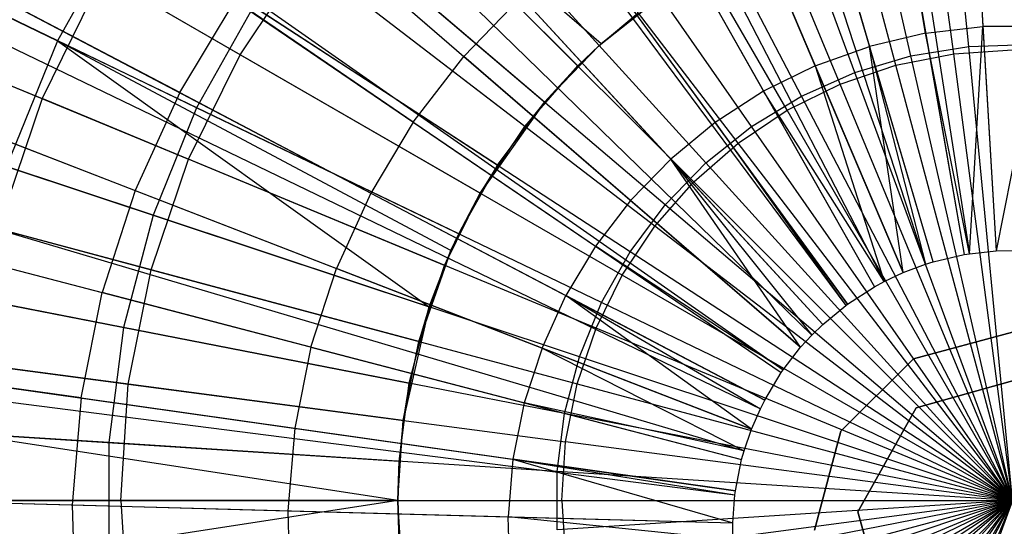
# Model space of a CAD drawing. Extents: x 0.2 to 40.1, y -6.7 to 6.7.
# Tile 278 of 516: x 23.597 to 24.227, y -3.423 to -3.098. Entities that reach past the tile are written whole.
import ezdxf

# ---------------------------------------------------------------- set-up
doc = ezdxf.new("R2010")
doc.units = 0
doc.header["$MEASUREMENT"] = 0
doc.layers.get('0').update_dxf_attribs({"color": 13, "linetype": 'CONTINUOUS'})

# ---------------------------------------------------------------- blocks, each defined once
blk = doc.blocks.new('SNOWBALL_XIV_PM3_STL')
at = {"color": 0}
for p, q in [((24.18007, -2.5409, 12.11242), (24.2216, -3.24637, 12.32895)), ((24.18007, -2.5409, 12.11242), (24.2216, -3.24637, 12.32895)), ((24.0956, -2.54996, 12.11242), (24.20452, -3.2482, 12.32895)), ((24.0956, -2.54996, 12.11242), (24.20452, -3.2482, 12.32895)), ((24.0796, -2.5526, 12.11242), (24.20129, -3.24874, 12.32895)), ((24.0796, -2.5526, 12.11242), (24.20129, -3.24874, 12.32895)), ((24.18138, -3.2534, 12.32895), (23.98113, -2.57568, 12.11242)), ((24.18138, -3.2534, 12.32895), (23.98113, -2.57568, 12.11242)), ((23.95697, -2.58319, 12.11242), (24.17649, -3.25492, 12.32895)), ((23.95697, -2.58319, 12.11242), (24.17649, -3.25492, 12.32895)), ((23.88593, -2.60983, 12.11242), (24.16212, -3.26031, 12.32895)), ((23.88593, -2.60983, 12.11242), (24.16212, -3.26031, 12.32895)), ((23.82547, -2.63823, 12.11242), (24.1499, -3.26606, 12.32895)), ((23.82547, -2.63823, 12.11242), (24.1499, -3.26606, 12.32895)), ((23.79524, -2.65461, 12.11242), (24.14378, -3.26937, 12.32895)), ((23.79524, -2.65461, 12.11242), (24.14378, -3.26937, 12.32895)), ((23.7045, -2.71366, 12.11242), (24.12544, -3.28131, 12.32895)), ((23.7045, -2.71366, 12.11242), (24.12544, -3.28131, 12.32895)), ((23.71025, -2.70943, 12.11242), (24.1266, -3.28045, 12.32895)), ((23.71025, -2.70943, 12.11242), (24.1266, -3.28045, 12.32895)), ((23.63206, -2.77359, 12.11242), (24.11079, -3.29343, 12.32895)), ((23.63206, -2.77359, 12.11242), (24.11079, -3.29343, 12.32895)), ((23.59719, -2.80751, 12.11242), (24.10373, -3.30029, 12.32895)), ((23.59719, -2.80751, 12.11242), (24.10373, -3.30029, 12.32895)), ((24.2041, -3.11557, 7.55196), (24.17649, -2.82938, 7.60604)), ((24.2041, -3.11557, 7.55196), (24.17649, -2.82938, 7.60604)), ((24.16716, -3.12154, 7.55196), (24.10318, -2.84123, 7.60604)), ((24.16716, -3.12154, 7.55196), (24.10318, -2.84123, 7.60604)), ((24.19448, -3.12024, 7.6051), (24.15765, -2.84043, 7.6727)), ((24.19448, -3.12024, 7.6051), (24.15765, -2.84043, 7.6727)), ((23.56169, -2.84624, 12.11242), (24.09656, -3.30812, 12.32895)), ((23.56169, -2.84624, 12.11242), (24.09656, -3.30812, 12.32895)), ((24.15748, -3.1276, 7.6051), (24.08443, -2.85499, 7.6727)), ((24.15748, -3.1276, 7.6051), (24.08443, -2.85499, 7.6727)), ((24.13129, -3.13219, 7.55196), (24.03199, -2.86236, 7.60604)), ((24.13129, -3.13219, 7.55196), (24.03199, -2.86236, 7.60604)), ((24.12175, -3.13973, 7.6051), (24.01375, -2.87899, 7.6727)), ((24.12175, -3.13973, 7.6051), (24.01375, -2.87899, 7.6727)), ((24.09708, -3.14734, 7.55196), (23.96409, -2.89242, 7.60604)), ((24.09708, -3.14734, 7.55196), (23.96409, -2.89242, 7.60604)), ((23.96768, -3.11503, 12.22528), (23.77614, -2.90412, 12.15879)), ((23.96768, -3.11503, 12.22528), (23.77614, -2.90412, 12.15879)), ((24.08791, -3.15642, 7.6051), (23.9468, -2.912, 7.6727)), ((24.08791, -3.15642, 7.6051), (23.9468, -2.912, 7.6727)), ((23.50633, -2.91736, 12.11242), (24.08536, -3.3225, 12.32895)), ((23.50633, -2.91736, 12.11242), (24.08536, -3.3225, 12.32895)), ((23.50006, -2.92644, 12.11242), (24.08409, -3.32434, 12.32895)), ((23.50006, -2.92644, 12.11242), (24.08409, -3.32434, 12.32895)), ((23.75684, -2.93093, 12.08045), (23.95399, -3.12807, 12.16097)), ((23.96893, -3.1139, 12.16097), (23.75684, -2.93093, 12.08045)), ((23.96893, -3.1139, 12.16097), (23.75684, -2.93093, 12.08045)), ((23.75684, -2.93093, 12.08045), (23.95399, -3.12807, 12.16097)), ((24.06508, -3.16673, 7.55196), (23.90058, -2.93092, 7.60604)), ((24.06508, -3.16673, 7.55196), (23.90058, -2.93092, 7.60604)), ((24.05654, -3.17738, 7.6051), (23.88473, -2.95348, 7.6727)), ((24.05654, -3.17738, 7.6051), (23.88473, -2.95348, 7.6727)), ((23.93262, -3.15123, 12.22528), (23.71568, -2.96655, 12.15879)), ((23.93262, -3.15123, 12.22528), (23.71568, -2.96655, 12.15879)), ((24.20486, -2.96204, 12.26829), (24.21316, -3.10286, 12.30249)), ((24.20486, -2.96204, 12.26829), (24.21316, -3.10286, 12.30249)), ((24.17654, -3.10713, 12.30249), (24.15225, -2.96817, 12.26829)), ((24.17654, -3.10713, 12.30249), (24.15225, -2.96817, 12.26829)), ((24.03582, -3.19006, 7.55196), (23.84253, -2.97722, 7.60604)), ((24.03582, -3.19006, 7.55196), (23.84253, -2.97722, 7.60604)), ((23.73792, -3.12088, 7.6727), (23.50271, -2.98509, 7.77496)), ((23.73792, -3.12088, 7.6727), (23.50271, -2.98509, 7.77496)), ((24.10067, -2.98026, 12.26829), (24.14064, -3.11554, 12.30249)), ((24.10067, -2.98026, 12.26829), (24.14064, -3.11554, 12.30249)), ((23.37373, -2.99283, 12.05759), (23.62105, -3.11193, 12.15879)), ((23.37373, -2.99283, 12.05759), (23.62105, -3.11193, 12.15879)), ((23.92007, -3.16676, 12.16097), (23.69887, -2.99703, 12.08045)), ((23.92007, -3.16676, 12.16097), (23.69887, -2.99703, 12.08045)), ((24.10594, -3.12799, 12.30249), (24.05081, -2.99814, 12.26829)), ((24.10594, -3.12799, 12.30249), (24.05081, -2.99814, 12.26829)), ((24.02817, -3.20226, 7.6051), (23.82861, -3.00269, 7.6727)), ((24.02817, -3.20226, 7.6051), (23.82861, -3.00269, 7.6727)), ((23.44798, -3.01314, 12.11242), (24.07356, -3.34187, 12.32895)), ((23.44798, -3.01314, 12.11242), (24.07356, -3.34187, 12.32895)), ((24.00331, -3.0216, 12.26829), (24.07288, -3.14431, 12.30249)), ((24.00331, -3.0216, 12.26829), (24.07288, -3.14431, 12.30249)), ((23.71001, -3.15478, 7.60604), (23.45898, -3.03389, 7.69523)), ((23.71001, -3.15478, 7.60604), (23.45898, -3.03389, 7.69523)), ((23.6637, -3.03621, 12.15879), (23.62105, -3.11193, 12.15879)), ((23.6637, -3.03621, 12.15879), (23.62105, -3.11193, 12.15879)), ((23.90247, -3.19163, 12.22528), (23.6637, -3.03621, 12.15879)), ((23.90247, -3.19163, 12.22528), (23.6637, -3.03621, 12.15879)), ((23.7765, -3.03173, 12.22645), (23.88099, -3.12197, 12.26829)), ((23.7765, -3.03173, 12.22645), (23.88099, -3.12197, 12.26829)), ((24.0098, -3.21694, 7.55196), (23.79086, -3.03056, 7.60604)), ((24.0098, -3.21694, 7.55196), (23.79086, -3.03056, 7.60604)), ((23.43427, -3.04037, 12.11242), (24.07079, -3.34738, 12.32895)), ((23.43427, -3.04037, 12.11242), (24.07079, -3.34738, 12.32895)), ((23.36483, -3.04697, 11.96579), (23.61114, -3.14899, 12.08045)), ((23.36483, -3.04697, 11.96579), (23.61114, -3.14899, 12.08045)), ((23.95879, -3.05031, 12.26829), (24.0419, -3.16429, 12.30249)), ((23.95879, -3.05031, 12.26829), (24.0419, -3.16429, 12.30249)), ((23.73792, -3.12088, 7.6727), (23.77939, -3.05882, 7.6727)), ((23.73792, -3.12088, 7.6727), (23.77939, -3.05882, 7.6727)), ((24.00329, -3.23062, 7.6051), (23.77939, -3.05882, 7.6727)), ((24.00329, -3.23062, 7.6051), (23.77939, -3.05882, 7.6727)), ((23.65002, -3.07014, 12.08045), (23.61114, -3.14899, 12.08045)), ((23.65002, -3.07014, 12.08045), (23.61114, -3.14899, 12.08045)), ((23.89148, -3.20954, 12.16097), (23.65002, -3.07014, 12.08045)), ((23.89148, -3.20954, 12.16097), (23.65002, -3.07014, 12.08045)), ((23.45399, -3.0839, 7.77496), (23.7049, -3.18783, 7.6727)), ((23.45399, -3.0839, 7.77496), (23.7049, -3.18783, 7.6727)), ((23.69922, -3.14516, 12.22645), (23.57946, -3.08223, 12.17698)), ((23.69922, -3.14516, 12.22645), (23.57946, -3.08223, 12.17698)), ((23.69922, -3.14516, 12.22645), (23.73461, -3.08624, 12.22645)), ((23.69922, -3.14516, 12.22645), (23.73461, -3.08624, 12.22645)), ((23.84871, -3.16397, 12.26829), (23.73461, -3.08624, 12.22645)), ((23.84871, -3.16397, 12.26829), (23.73461, -3.08624, 12.22645)), ((23.91784, -3.08391, 12.26829), (23.88099, -3.12197, 12.26829)), ((23.91784, -3.08391, 12.26829), (23.88099, -3.12197, 12.26829)), ((23.91784, -3.08391, 12.26829), (24.0134, -3.18768, 12.30249)), ((23.91784, -3.08391, 12.26829), (24.0134, -3.18768, 12.30249)), ((23.96768, -3.11503, 12.22528), (24.00709, -3.0836, 12.22528)), ((23.96768, -3.11503, 12.22528), (24.00709, -3.0836, 12.22528)), ((24.00709, -3.0836, 12.22528), (23.96893, -3.1139, 12.16097)), ((24.00709, -3.0836, 12.22528), (23.96893, -3.1139, 12.16097)), ((23.74645, -3.09007, 7.60604), (23.71001, -3.15478, 7.60604)), ((23.74645, -3.09007, 7.60604), (23.71001, -3.15478, 7.60604)), ((23.98741, -3.24693, 7.55196), (23.74645, -3.09007, 7.60604)), ((23.98741, -3.24693, 7.55196), (23.74645, -3.09007, 7.60604)), ((23.96893, -3.1139, 12.16097), (23.99268, -3.09415, 12.16097)), ((23.96893, -3.1139, 12.16097), (23.99268, -3.09415, 12.16097)), ((23.40612, -3.10521, 12.11242), (24.0651, -3.36049, 12.32895)), ((23.40612, -3.10521, 12.11242), (24.0651, -3.36049, 12.32895)), ((24.17654, -3.10713, 12.30249), (24.21316, -3.10286, 12.30249)), ((24.17654, -3.10713, 12.30249), (24.21316, -3.10286, 12.30249)), ((24.20452, -3.2482, 12.32895), (24.21316, -3.10286, 12.30249)), ((24.20452, -3.2482, 12.32895), (24.21316, -3.10286, 12.30249)), ((24.25002, -3.1028, 12.30249), (24.21316, -3.10286, 12.30249)), ((24.25002, -3.1028, 12.30249), (24.21316, -3.10286, 12.30249)), ((24.21316, -3.10286, 12.30249), (24.2216, -3.24637, 12.32895)), ((24.21316, -3.10286, 12.30249), (24.2216, -3.24637, 12.32895)), ((24.25002, -3.1028, 12.30249), (24.2216, -3.24637, 12.32895)), ((24.25002, -3.1028, 12.30249), (24.2216, -3.24637, 12.32895)), ((23.62105, -3.11193, 12.15879), (23.58843, -3.19249, 12.15879)), ((23.62105, -3.11193, 12.15879), (23.58843, -3.19249, 12.15879)), ((23.87279, -3.24623, 12.22528), (23.62105, -3.11193, 12.15879)), ((23.62105, -3.11193, 12.15879), (23.85882, -3.28227, 12.22528)), ((23.87774, -3.23555, 12.22528), (23.62105, -3.11193, 12.15879)), ((23.62105, -3.11193, 12.15879), (23.85882, -3.28227, 12.22528)), ((23.87774, -3.23555, 12.22528), (23.62105, -3.11193, 12.15879)), ((23.87279, -3.24623, 12.22528), (23.62105, -3.11193, 12.15879)), ((24.17654, -3.10713, 12.30249), (24.14064, -3.11554, 12.30249)), ((24.17654, -3.10713, 12.30249), (24.14064, -3.11554, 12.30249)), ((24.17654, -3.10713, 12.30249), (24.20129, -3.24874, 12.32895)), ((24.20452, -3.2482, 12.32895), (24.17654, -3.10713, 12.30249)), ((24.17654, -3.10713, 12.30249), (24.20129, -3.24874, 12.32895)), ((24.20452, -3.2482, 12.32895), (24.17654, -3.10713, 12.30249)), ((23.93262, -3.15123, 12.22528), (23.96768, -3.11503, 12.22528)), ((23.93262, -3.15123, 12.22528), (23.96768, -3.11503, 12.22528)), ((23.95399, -3.12807, 12.16097), (23.96893, -3.1139, 12.16097)), ((23.95399, -3.12807, 12.16097), (23.96893, -3.1139, 12.16097)), ((23.96768, -3.11503, 12.22528), (23.95399, -3.12807, 12.16097)), ((23.96768, -3.11503, 12.22528), (23.95399, -3.12807, 12.16097)), ((23.96768, -3.11503, 12.22528), (23.96893, -3.1139, 12.16097)), ((23.96768, -3.11503, 12.22528), (23.96893, -3.1139, 12.16097)), ((24.10594, -3.12799, 12.30249), (24.14064, -3.11554, 12.30249)), ((24.10594, -3.12799, 12.30249), (24.14064, -3.11554, 12.30249)), ((24.18138, -3.2534, 12.32895), (24.14064, -3.11554, 12.30249)), ((24.14064, -3.11554, 12.30249), (24.17649, -3.25492, 12.32895)), ((24.18138, -3.2534, 12.32895), (24.14064, -3.11554, 12.30249)), ((24.16212, -3.26031, 12.32895), (24.14064, -3.11554, 12.30249)), ((24.16212, -3.26031, 12.32895), (24.14064, -3.11554, 12.30249)), ((24.14064, -3.11554, 12.30249), (24.17649, -3.25492, 12.32895)), ((24.16716, -3.12154, 7.55196), (24.2041, -3.11557, 7.55196)), ((24.16716, -3.12154, 7.55196), (24.2041, -3.11557, 7.55196)), ((24.19448, -3.12024, 7.6051), (24.23213, -3.11777, 7.6051)), ((24.19448, -3.12024, 7.6051), (24.23213, -3.11777, 7.6051)), ((24.2041, -3.11557, 7.55196), (24.24149, -3.11437, 7.55196)), ((24.2041, -3.11557, 7.55196), (24.24149, -3.11437, 7.55196)), ((24.23213, -3.40622, 7.53385), (24.2041, -3.11557, 7.55196)), ((24.23213, -3.40622, 7.53385), (24.2041, -3.11557, 7.55196)), ((23.7049, -3.18783, 7.6727), (23.73792, -3.12088, 7.6727)), ((23.7049, -3.18783, 7.6727), (23.73792, -3.12088, 7.6727)), ((23.98233, -3.262, 7.6051), (23.73792, -3.12088, 7.6727)), ((23.98233, -3.262, 7.6051), (23.73792, -3.12088, 7.6727)), ((23.84871, -3.16397, 12.26829), (23.88099, -3.12197, 12.26829)), ((23.84871, -3.16397, 12.26829), (23.88099, -3.12197, 12.26829)), ((23.98775, -3.21416, 12.30249), (23.88099, -3.12197, 12.26829)), ((23.98775, -3.21416, 12.30249), (23.88099, -3.12197, 12.26829)), ((24.13129, -3.13219, 7.55196), (24.16716, -3.12154, 7.55196)), ((24.13129, -3.13219, 7.55196), (24.16716, -3.12154, 7.55196)), ((24.15748, -3.1276, 7.6051), (24.19448, -3.12024, 7.6051)), ((24.15748, -3.1276, 7.6051), (24.19448, -3.12024, 7.6051)), ((24.23213, -3.40622, 7.53385), (24.16716, -3.12154, 7.55196)), ((24.23213, -3.40622, 7.53385), (24.16716, -3.12154, 7.55196)), ((24.23213, -3.40622, 7.57322), (24.19448, -3.12024, 7.6051)), ((24.23213, -3.40622, 7.57322), (24.19448, -3.12024, 7.6051)), ((23.92007, -3.16676, 12.16097), (23.95399, -3.12807, 12.16097)), ((23.92007, -3.16676, 12.16097), (23.95399, -3.12807, 12.16097)), ((23.93262, -3.15123, 12.22528), (23.95399, -3.12807, 12.16097)), ((23.93262, -3.15123, 12.22528), (23.95399, -3.12807, 12.16097)), ((24.10594, -3.12799, 12.30249), (24.07288, -3.14431, 12.30249)), ((24.10594, -3.12799, 12.30249), (24.07288, -3.14431, 12.30249)), ((24.16212, -3.26031, 12.32895), (24.10594, -3.12799, 12.30249)), ((24.10594, -3.12799, 12.30249), (24.1499, -3.26606, 12.32895)), ((24.10594, -3.12799, 12.30249), (24.1499, -3.26606, 12.32895)), ((24.16212, -3.26031, 12.32895), (24.10594, -3.12799, 12.30249)), ((24.12175, -3.13973, 7.6051), (24.15748, -3.1276, 7.6051)), ((24.12175, -3.13973, 7.6051), (24.15748, -3.1276, 7.6051)), ((24.23213, -3.40622, 7.57322), (24.15748, -3.1276, 7.6051)), ((24.23213, -3.40622, 7.57322), (24.15748, -3.1276, 7.6051)), ((23.68214, -3.22361, 7.60604), (23.41771, -3.13581, 7.69523)), ((23.68214, -3.22361, 7.60604), (23.41771, -3.13581, 7.69523)), ((24.09708, -3.14734, 7.55196), (24.13129, -3.13219, 7.55196)), ((24.09708, -3.14734, 7.55196), (24.13129, -3.13219, 7.55196)), ((24.23213, -3.40622, 7.53385), (24.13129, -3.13219, 7.55196)), ((24.23213, -3.40622, 7.53385), (24.13129, -3.13219, 7.55196)), ((24.08791, -3.15642, 7.6051), (24.12175, -3.13973, 7.6051)), ((24.08791, -3.15642, 7.6051), (24.12175, -3.13973, 7.6051)), ((24.23213, -3.40622, 7.57322), (24.12175, -3.13973, 7.6051)), ((24.23213, -3.40622, 7.57322), (24.12175, -3.13973, 7.6051)), ((23.61114, -3.14899, 12.08045), (23.58287, -3.23225, 12.08045)), ((23.61114, -3.14899, 12.08045), (23.58287, -3.23225, 12.08045)), ((23.86872, -3.25569, 12.16097), (23.61114, -3.14899, 12.08045)), ((23.86872, -3.25569, 12.16097), (23.61114, -3.14899, 12.08045)), ((23.69922, -3.14516, 12.22645), (23.67077, -3.20773, 12.22645)), ((23.69922, -3.14516, 12.22645), (23.67077, -3.20773, 12.22645)), ((23.69922, -3.14516, 12.22645), (23.82143, -3.20938, 12.26829)), ((23.69922, -3.14516, 12.22645), (23.82143, -3.20938, 12.26829)), ((24.07288, -3.14431, 12.30249), (24.0419, -3.16429, 12.30249)), ((24.07288, -3.14431, 12.30249), (24.0419, -3.16429, 12.30249)), ((24.06508, -3.16673, 7.55196), (24.09708, -3.14734, 7.55196)), ((24.06508, -3.16673, 7.55196), (24.09708, -3.14734, 7.55196)), ((24.07288, -3.14431, 12.30249), (24.14378, -3.26937, 12.32895)), ((24.1499, -3.26606, 12.32895), (24.07288, -3.14431, 12.30249)), ((24.07288, -3.14431, 12.30249), (24.14378, -3.26937, 12.32895)), ((24.1499, -3.26606, 12.32895), (24.07288, -3.14431, 12.30249)), ((24.23213, -3.40622, 7.53385), (24.09708, -3.14734, 7.55196)), ((24.23213, -3.40622, 7.53385), (24.09708, -3.14734, 7.55196)), ((23.71001, -3.15478, 7.60604), (23.68214, -3.22361, 7.60604)), ((23.71001, -3.15478, 7.60604), (23.68214, -3.22361, 7.60604)), ((23.96906, -3.27953, 7.55196), (23.71001, -3.15478, 7.60604)), ((23.96906, -3.27953, 7.55196), (23.71001, -3.15478, 7.60604)), ((23.93262, -3.15123, 12.22528), (23.89148, -3.20954, 12.16097)), ((23.93262, -3.15123, 12.22528), (23.89148, -3.20954, 12.16097)), ((23.90247, -3.19163, 12.22528), (23.93262, -3.15123, 12.22528)), ((23.90247, -3.19163, 12.22528), (23.93262, -3.15123, 12.22528)), ((23.93262, -3.15123, 12.22528), (23.92007, -3.16676, 12.16097)), ((23.93262, -3.15123, 12.22528), (23.92007, -3.16676, 12.16097)), ((24.05654, -3.17738, 7.6051), (24.08791, -3.15642, 7.6051)), ((24.05654, -3.17738, 7.6051), (24.08791, -3.15642, 7.6051)), ((24.23213, -3.40622, 7.57322), (24.08791, -3.15642, 7.6051)), ((24.23213, -3.40622, 7.57322), (24.08791, -3.15642, 7.6051)), ((23.54461, -3.15886, 12.17698), (23.67077, -3.20773, 12.22645)), ((23.54461, -3.15886, 12.17698), (23.67077, -3.20773, 12.22645)), ((23.84871, -3.16397, 12.26829), (23.82143, -3.20938, 12.26829)), ((23.84871, -3.16397, 12.26829), (23.82143, -3.20938, 12.26829)), ((23.84871, -3.16397, 12.26829), (23.96529, -3.2434, 12.30249)), ((23.84871, -3.16397, 12.26829), (23.96529, -3.2434, 12.30249)), ((23.89148, -3.20954, 12.16097), (23.92007, -3.16676, 12.16097)), ((23.89148, -3.20954, 12.16097), (23.92007, -3.16676, 12.16097)), ((24.0419, -3.16429, 12.30249), (24.0134, -3.18768, 12.30249)), ((24.0419, -3.16429, 12.30249), (24.0134, -3.18768, 12.30249)), ((24.03582, -3.19006, 7.55196), (24.06508, -3.16673, 7.55196)), ((24.03582, -3.19006, 7.55196), (24.06508, -3.16673, 7.55196)), ((24.1266, -3.28045, 12.32895), (24.0419, -3.16429, 12.30249)), ((24.0419, -3.16429, 12.30249), (24.12544, -3.28131, 12.32895)), ((24.1266, -3.28045, 12.32895), (24.0419, -3.16429, 12.30249)), ((24.0419, -3.16429, 12.30249), (24.12544, -3.28131, 12.32895)), ((24.23213, -3.40622, 7.53385), (24.06508, -3.16673, 7.55196)), ((24.23213, -3.40622, 7.53385), (24.06508, -3.16673, 7.55196)), ((23.38287, -3.17334, 12.11242), (24.0604, -3.37427, 12.32895)), ((23.38287, -3.17334, 12.11242), (24.0604, -3.37427, 12.32895)), ((24.02817, -3.20226, 7.6051), (24.05654, -3.17738, 7.6051)), ((24.02817, -3.20226, 7.6051), (24.05654, -3.17738, 7.6051)), ((24.23213, -3.40622, 7.57322), (24.05654, -3.17738, 7.6051)), ((24.23213, -3.40622, 7.57322), (24.05654, -3.17738, 7.6051)), ((23.68091, -3.25852, 7.6727), (23.7049, -3.18783, 7.6727)), ((23.68091, -3.25852, 7.6727), (23.7049, -3.18783, 7.6727)), ((23.96564, -3.29584, 7.6051), (23.7049, -3.18783, 7.6727)), ((23.96564, -3.29584, 7.6051), (23.7049, -3.18783, 7.6727)), ((23.98775, -3.21416, 12.30249), (24.0134, -3.18768, 12.30249)), ((23.98775, -3.21416, 12.30249), (24.0134, -3.18768, 12.30249)), ((24.11079, -3.29343, 12.32895), (24.0134, -3.18768, 12.30249)), ((24.0134, -3.18768, 12.30249), (24.10373, -3.30029, 12.32895)), ((24.11079, -3.29343, 12.32895), (24.0134, -3.18768, 12.30249)), ((24.09656, -3.30812, 12.32895), (24.0134, -3.18768, 12.30249)), ((24.09656, -3.30812, 12.32895), (24.0134, -3.18768, 12.30249)), ((24.0134, -3.18768, 12.30249), (24.10373, -3.30029, 12.32895)), ((23.41857, -3.18823, 7.77496), (23.68091, -3.25852, 7.6727)), ((23.41857, -3.18823, 7.77496), (23.68091, -3.25852, 7.6727)), ((23.58843, -3.19249, 12.15879), (23.85882, -3.28227, 12.22528)), ((23.58843, -3.19249, 12.15879), (23.85882, -3.28227, 12.22528)), ((23.87774, -3.23555, 12.22528), (23.90247, -3.19163, 12.22528)), ((23.87774, -3.23555, 12.22528), (23.90247, -3.19163, 12.22528)), ((23.90247, -3.19163, 12.22528), (23.89148, -3.20954, 12.16097)), ((23.90247, -3.19163, 12.22528), (23.89148, -3.20954, 12.16097)), ((24.0098, -3.21694, 7.55196), (24.03582, -3.19006, 7.55196)), ((24.0098, -3.21694, 7.55196), (24.03582, -3.19006, 7.55196)), ((24.23213, -3.40622, 7.53385), (24.03582, -3.19006, 7.55196)), ((24.23213, -3.40622, 7.53385), (24.03582, -3.19006, 7.55196)), ((23.37503, -3.20145, 12.11242), (24.05881, -3.37995, 12.32895)), ((23.37503, -3.20145, 12.11242), (24.05881, -3.37995, 12.32895)), ((24.00329, -3.23062, 7.6051), (24.02817, -3.20226, 7.6051)), ((24.00329, -3.23062, 7.6051), (24.02817, -3.20226, 7.6051)), ((24.23213, -3.40622, 7.57322), (24.02817, -3.20226, 7.6051)), ((24.23213, -3.40622, 7.57322), (24.02817, -3.20226, 7.6051)), ((23.67077, -3.20773, 12.22645), (23.64964, -3.27314, 12.22645)), ((23.67077, -3.20773, 12.22645), (23.64964, -3.27314, 12.22645)), ((23.67077, -3.20773, 12.22645), (23.79951, -3.2576, 12.26829)), ((23.67077, -3.20773, 12.22645), (23.79951, -3.2576, 12.26829)), ((23.82143, -3.20938, 12.26829), (23.79951, -3.2576, 12.26829)), ((23.82143, -3.20938, 12.26829), (23.79951, -3.2576, 12.26829)), ((23.82143, -3.20938, 12.26829), (23.9463, -3.275, 12.30249)), ((23.82143, -3.20938, 12.26829), (23.9463, -3.275, 12.30249)), ((23.86872, -3.25569, 12.16097), (23.89148, -3.20954, 12.16097)), ((23.86872, -3.25569, 12.16097), (23.89148, -3.20954, 12.16097)), ((23.87774, -3.23555, 12.22528), (23.89148, -3.20954, 12.16097)), ((23.87774, -3.23555, 12.22528), (23.89148, -3.20954, 12.16097)), ((23.98775, -3.21416, 12.30249), (23.96529, -3.2434, 12.30249)), ((23.98775, -3.21416, 12.30249), (23.96529, -3.2434, 12.30249)), ((23.98741, -3.24693, 7.55196), (24.0098, -3.21694, 7.55196)), ((23.98741, -3.24693, 7.55196), (24.0098, -3.21694, 7.55196)), ((24.09656, -3.30812, 12.32895), (23.98775, -3.21416, 12.30249)), ((24.09656, -3.30812, 12.32895), (23.98775, -3.21416, 12.30249)), ((24.23213, -3.40622, 7.53385), (24.0098, -3.21694, 7.55196)), ((24.23213, -3.40622, 7.53385), (24.0098, -3.21694, 7.55196)), ((23.68214, -3.22361, 7.60604), (23.66331, -3.29544, 7.60604)), ((23.68214, -3.22361, 7.60604), (23.66331, -3.29544, 7.60604)), ((23.95501, -3.31421, 7.55196), (23.68214, -3.22361, 7.60604)), ((23.95501, -3.31421, 7.55196), (23.68214, -3.22361, 7.60604)), ((23.98233, -3.262, 7.6051), (24.00329, -3.23062, 7.6051)), ((23.98233, -3.262, 7.6051), (24.00329, -3.23062, 7.6051)), ((24.23213, -3.40622, 7.57322), (24.00329, -3.23062, 7.6051)), ((24.23213, -3.40622, 7.57322), (24.00329, -3.23062, 7.6051)), ((23.85218, -3.30441, 12.16097), (23.58287, -3.23225, 12.08045)), ((23.85218, -3.30441, 12.16097), (23.58287, -3.23225, 12.08045)), ((23.87774, -3.23555, 12.22528), (23.86872, -3.25569, 12.16097)), ((23.87774, -3.23555, 12.22528), (23.86872, -3.25569, 12.16097)), ((23.87279, -3.24623, 12.22528), (23.87774, -3.23555, 12.22528)), ((23.87279, -3.24623, 12.22528), (23.87774, -3.23555, 12.22528)), ((23.66331, -3.29544, 7.60604), (23.38982, -3.24218, 7.69523)), ((23.66331, -3.29544, 7.60604), (23.38982, -3.24218, 7.69523)), ((23.51874, -3.23897, 12.17698), (23.64964, -3.27314, 12.22645)), ((23.51874, -3.23897, 12.17698), (23.64964, -3.27314, 12.22645)), ((23.96529, -3.2434, 12.30249), (23.9463, -3.275, 12.30249)), ((23.96529, -3.2434, 12.30249), (23.9463, -3.275, 12.30249)), ((24.08536, -3.3225, 12.32895), (23.96529, -3.2434, 12.30249)), ((23.96529, -3.2434, 12.30249), (24.08409, -3.32434, 12.32895)), ((24.08536, -3.3225, 12.32895), (23.96529, -3.2434, 12.30249)), ((23.96529, -3.2434, 12.30249), (24.08409, -3.32434, 12.32895)), ((23.87279, -3.24623, 12.22528), (23.85218, -3.30441, 12.16097)), ((23.87279, -3.24623, 12.22528), (23.85218, -3.30441, 12.16097)), ((23.85882, -3.28227, 12.22528), (23.87279, -3.24623, 12.22528)), ((23.85882, -3.28227, 12.22528), (23.87279, -3.24623, 12.22528)), ((23.87279, -3.24623, 12.22528), (23.86872, -3.25569, 12.16097)), ((23.87279, -3.24623, 12.22528), (23.86872, -3.25569, 12.16097)), ((23.96906, -3.27953, 7.55196), (23.98741, -3.24693, 7.55196)), ((23.96906, -3.27953, 7.55196), (23.98741, -3.24693, 7.55196)), ((24.23213, -3.40622, 7.53385), (23.98741, -3.24693, 7.55196)), ((24.23213, -3.40622, 7.53385), (23.98741, -3.24693, 7.55196)), ((24.18138, -3.2534, 12.32895), (24.20129, -3.24874, 12.32895)), ((24.18138, -3.2534, 12.32895), (24.20129, -3.24874, 12.32895)), ((24.20129, -3.24874, 12.32895), (24.20452, -3.2482, 12.32895)), ((24.20129, -3.24874, 12.32895), (24.20452, -3.2482, 12.32895)), ((24.20452, -3.2482, 12.32895), (24.2216, -3.24637, 12.32895)), ((24.20452, -3.2482, 12.32895), (24.2216, -3.24637, 12.32895)), ((24.2216, -3.24637, 12.32895), (24.23327, -3.24607, 12.32895)), ((24.2216, -3.24637, 12.32895), (24.23327, -3.24607, 12.32895)), ((23.85218, -3.30441, 12.16097), (23.86872, -3.25569, 12.16097)), ((23.85218, -3.30441, 12.16097), (23.86872, -3.25569, 12.16097)), ((24.16212, -3.26031, 12.32895), (24.17649, -3.25492, 12.32895)), ((24.16212, -3.26031, 12.32895), (24.17649, -3.25492, 12.32895)), ((24.17649, -3.25492, 12.32895), (24.18138, -3.2534, 12.32895)), ((24.17649, -3.25492, 12.32895), (24.18138, -3.2534, 12.32895)), ((23.66635, -3.33173, 7.6727), (23.68091, -3.25852, 7.6727)), ((23.66635, -3.33173, 7.6727), (23.68091, -3.25852, 7.6727)), ((23.68091, -3.25852, 7.6727), (23.95351, -3.33156, 7.6051)), ((23.68091, -3.25852, 7.6727), (23.95351, -3.33156, 7.6051)), ((23.78322, -3.30801, 12.26829), (23.79951, -3.2576, 12.26829)), ((23.78322, -3.30801, 12.26829), (23.79951, -3.2576, 12.26829)), ((23.93105, -3.30856, 12.30249), (23.79951, -3.2576, 12.26829)), ((23.93105, -3.30856, 12.30249), (23.79951, -3.2576, 12.26829)), ((23.96564, -3.29584, 7.6051), (23.98233, -3.262, 7.6051)), ((23.96564, -3.29584, 7.6051), (23.98233, -3.262, 7.6051)), ((24.23213, -3.40622, 7.57322), (23.98233, -3.262, 7.6051)), ((24.23213, -3.40622, 7.57322), (23.98233, -3.262, 7.6051)), ((24.1499, -3.26606, 12.32895), (24.16212, -3.26031, 12.32895)), ((24.1499, -3.26606, 12.32895), (24.16212, -3.26031, 12.32895)), ((24.1266, -3.28045, 12.32895), (24.14378, -3.26937, 12.32895)), ((24.1266, -3.28045, 12.32895), (24.14378, -3.26937, 12.32895)), ((24.14378, -3.26937, 12.32895), (24.1499, -3.26606, 12.32895)), ((24.14378, -3.26937, 12.32895), (24.1499, -3.26606, 12.32895)), ((23.6361, -3.34053, 12.22645), (23.64964, -3.27314, 12.22645)), ((23.6361, -3.34053, 12.22645), (23.64964, -3.27314, 12.22645)), ((23.78322, -3.30801, 12.26829), (23.64964, -3.27314, 12.22645)), ((23.78322, -3.30801, 12.26829), (23.64964, -3.27314, 12.22645)), ((23.93105, -3.30856, 12.30249), (23.9463, -3.275, 12.30249)), ((23.93105, -3.30856, 12.30249), (23.9463, -3.275, 12.30249)), ((24.07356, -3.34187, 12.32895), (23.9463, -3.275, 12.30249)), ((23.9463, -3.275, 12.30249), (24.07079, -3.34738, 12.32895)), ((24.07356, -3.34187, 12.32895), (23.9463, -3.275, 12.30249)), ((24.0651, -3.36049, 12.32895), (23.9463, -3.275, 12.30249)), ((24.0651, -3.36049, 12.32895), (23.9463, -3.275, 12.30249)), ((23.9463, -3.275, 12.30249), (24.07079, -3.34738, 12.32895)), ((23.56639, -3.27656, 12.15879), (23.84603, -3.33102, 12.22528)), ((23.56639, -3.27656, 12.15879), (23.84603, -3.33102, 12.22528)), ((23.85882, -3.28227, 12.22528), (23.84215, -3.35487, 12.16097)), ((23.85882, -3.28227, 12.22528), (23.84215, -3.35487, 12.16097)), ((23.84603, -3.33102, 12.22528), (23.85882, -3.28227, 12.22528)), ((23.84603, -3.33102, 12.22528), (23.85882, -3.28227, 12.22528)), ((23.85882, -3.28227, 12.22528), (23.85218, -3.30441, 12.16097)), ((23.85882, -3.28227, 12.22528), (23.85218, -3.30441, 12.16097)), ((23.95501, -3.31421, 7.55196), (23.96906, -3.27953, 7.55196)), ((23.95501, -3.31421, 7.55196), (23.96906, -3.27953, 7.55196)), ((24.23213, -3.40622, 7.53385), (23.96906, -3.27953, 7.55196)), ((24.23213, -3.40622, 7.53385), (23.96906, -3.27953, 7.55196)), ((24.11079, -3.29343, 12.32895), (24.12544, -3.28131, 12.32895)), ((24.11079, -3.29343, 12.32895), (24.12544, -3.28131, 12.32895)), ((24.12544, -3.28131, 12.32895), (24.1266, -3.28045, 12.32895)), ((24.12544, -3.28131, 12.32895), (24.1266, -3.28045, 12.32895)), ((24.10373, -3.30029, 12.32895), (24.11079, -3.29343, 12.32895)), ((24.10373, -3.30029, 12.32895), (24.11079, -3.29343, 12.32895)), ((23.35511, -3.30062, 12.11242), (24.05478, -3.4, 12.32895)), ((23.35511, -3.30062, 12.11242), (24.05478, -3.4, 12.32895)), ((23.39708, -3.29628, 7.77496), (23.66635, -3.33173, 7.6727)), ((23.39708, -3.29628, 7.77496), (23.66635, -3.33173, 7.6727)), ((23.66331, -3.29544, 7.60604), (23.65381, -3.36909, 7.60604)), ((23.66331, -3.29544, 7.60604), (23.65381, -3.36909, 7.60604)), ((23.94552, -3.3504, 7.55196), (23.66331, -3.29544, 7.60604)), ((23.94552, -3.3504, 7.55196), (23.66331, -3.29544, 7.60604)), ((23.95351, -3.33156, 7.6051), (23.96564, -3.29584, 7.6051)), ((23.95351, -3.33156, 7.6051), (23.96564, -3.29584, 7.6051)), ((24.23213, -3.40622, 7.57322), (23.96564, -3.29584, 7.6051)), ((24.23213, -3.40622, 7.57322), (23.96564, -3.29584, 7.6051)), ((24.09656, -3.30812, 12.32895), (24.10373, -3.30029, 12.32895)), ((24.09656, -3.30812, 12.32895), (24.10373, -3.30029, 12.32895)), ((24.23213, -3.29843, 50.87138), (24.16875, -3.31541, 50.87138)), ((24.16875, -3.31541, 50.91075), (24.23213, -3.29843, 50.91075)), ((24.16875, -3.31541, 50.91075), (24.23213, -3.29843, 50.91075)), ((24.23213, -3.29843, 50.87138), (24.16875, -3.31541, 50.87138)), ((23.84215, -3.35487, 12.16097), (23.85218, -3.30441, 12.16097)), ((23.84215, -3.35487, 12.16097), (23.85218, -3.30441, 12.16097)), ((23.35346, -3.31283, 12.11242), (24.05445, -3.40247, 12.32895)), ((23.35346, -3.31283, 12.11242), (24.05445, -3.40247, 12.32895)), ((23.78322, -3.30801, 12.26829), (23.77279, -3.35995, 12.26829)), ((23.78322, -3.30801, 12.26829), (23.77279, -3.35995, 12.26829)), ((23.78322, -3.30801, 12.26829), (23.91971, -3.34364, 12.30249)), ((23.78322, -3.30801, 12.26829), (23.91971, -3.34364, 12.30249)), ((23.93105, -3.30856, 12.30249), (23.91971, -3.34364, 12.30249)), ((23.93105, -3.30856, 12.30249), (23.91971, -3.34364, 12.30249)), ((24.0651, -3.36049, 12.32895), (23.93105, -3.30856, 12.30249)), ((23.93105, -3.30856, 12.30249), (24.0604, -3.37427, 12.32895)), ((24.0651, -3.36049, 12.32895), (23.93105, -3.30856, 12.30249)), ((23.93105, -3.30856, 12.30249), (24.0604, -3.37427, 12.32895)), ((24.08536, -3.3225, 12.32895), (24.09656, -3.30812, 12.32895)), ((24.08536, -3.3225, 12.32895), (24.09656, -3.30812, 12.32895)), ((23.84215, -3.35487, 12.16097), (23.56572, -3.31848, 12.08045)), ((23.84215, -3.35487, 12.16097), (23.56572, -3.31848, 12.08045)), ((23.94552, -3.3504, 7.55196), (23.95501, -3.31421, 7.55196)), ((23.94552, -3.3504, 7.55196), (23.95501, -3.31421, 7.55196)), ((24.23213, -3.40622, 7.53385), (23.95501, -3.31421, 7.55196)), ((24.23213, -3.40622, 7.53385), (23.95501, -3.31421, 7.55196)), ((24.16875, -3.31541, 50.87138), (24.12235, -3.36181, 50.87138)), ((24.12235, -3.36181, 50.91075), (24.16875, -3.31541, 50.91075)), ((24.12235, -3.36181, 50.91075), (24.16875, -3.31541, 50.91075)), ((24.16875, -3.31541, 50.87138), (24.12235, -3.36181, 50.87138)), ((24.16875, -3.31541, 50.91075), (24.16875, -3.31541, 50.87138)), ((24.16875, -3.31541, 50.91075), (24.16875, -3.31541, 50.87138)), ((23.6361, -3.34053, 12.22645), (23.50216, -3.3215, 12.17698)), ((23.6361, -3.34053, 12.22645), (23.50216, -3.3215, 12.17698)), ((24.07356, -3.34187, 12.32895), (24.08409, -3.32434, 12.32895)), ((24.07356, -3.34187, 12.32895), (24.08409, -3.32434, 12.32895)), ((24.08409, -3.32434, 12.32895), (24.08536, -3.3225, 12.32895)), ((24.08409, -3.32434, 12.32895), (24.08536, -3.3225, 12.32895)), ((24.24396, -3.32616, 12.25817), (24.17047, -3.34681, 12.25817)), ((24.17047, -3.34681, 50.91075), (24.24396, -3.32616, 50.91075)), ((24.24396, -3.32616, 12.25817), (24.17047, -3.34681, 12.25817)), ((24.17047, -3.34681, 50.91075), (24.24396, -3.32616, 50.91075)), ((23.66146, -3.40622, 7.6727), (23.66635, -3.33173, 7.6727)), ((23.66146, -3.40622, 7.6727), (23.66635, -3.33173, 7.6727)), ((23.66635, -3.33173, 7.6727), (23.94615, -3.36857, 7.6051)), ((23.66635, -3.33173, 7.6727), (23.94615, -3.36857, 7.6051)), ((23.83959, -3.38102, 12.22528), (23.84603, -3.33102, 12.22528)), ((23.83959, -3.38102, 12.22528), (23.84603, -3.33102, 12.22528)), ((23.84603, -3.33102, 12.22528), (23.84215, -3.35487, 12.16097)), ((23.84603, -3.33102, 12.22528), (23.84215, -3.35487, 12.16097)), ((23.94615, -3.36857, 7.6051), (23.95351, -3.33156, 7.6051)), ((23.94615, -3.36857, 7.6051), (23.95351, -3.33156, 7.6051)), ((23.95351, -3.33156, 7.6051), (24.23213, -3.40622, 7.57322)), ((23.95351, -3.33156, 7.6051), (24.23213, -3.40622, 7.57322)), ((23.6361, -3.34053, 12.22645), (23.63034, -3.40902, 12.22645)), ((23.6361, -3.34053, 12.22645), (23.63034, -3.40902, 12.22645)), ((23.6361, -3.34053, 12.22645), (23.77279, -3.35995, 12.26829)), ((23.6361, -3.34053, 12.22645), (23.77279, -3.35995, 12.26829)), ((23.91971, -3.34364, 12.30249), (23.91245, -3.37979, 12.30249)), ((23.91971, -3.34364, 12.30249), (23.91245, -3.37979, 12.30249)), ((23.91971, -3.34364, 12.30249), (24.05881, -3.37995, 12.32895)), ((24.0604, -3.37427, 12.32895), (23.91971, -3.34364, 12.30249)), ((23.91971, -3.34364, 12.30249), (24.05881, -3.37995, 12.32895)), ((24.0604, -3.37427, 12.32895), (23.91971, -3.34364, 12.30249)), ((24.07079, -3.34738, 12.32895), (24.07356, -3.34187, 12.32895)), ((24.07079, -3.34738, 12.32895), (24.07356, -3.34187, 12.32895)), ((23.65381, -3.36909, 7.60604), (23.37575, -3.35124, 7.69523)), ((23.65381, -3.36909, 7.60604), (23.37575, -3.35124, 7.69523)), ((23.94074, -3.38751, 7.55196), (23.94552, -3.3504, 7.55196)), ((23.94074, -3.38751, 7.55196), (23.94552, -3.3504, 7.55196)), ((24.23213, -3.40622, 7.53385), (23.94552, -3.3504, 7.55196)), ((24.23213, -3.40622, 7.53385), (23.94552, -3.3504, 7.55196)), ((24.0651, -3.36049, 12.32895), (24.07079, -3.34738, 12.32895)), ((24.0651, -3.36049, 12.32895), (24.07079, -3.34738, 12.32895)), ((24.17047, -3.34681, 12.25817), (24.1331, -3.41337, 12.25817)), ((24.1331, -3.41337, 50.91075), (24.17047, -3.34681, 50.91075)), ((24.17047, -3.34681, 12.25817), (24.1331, -3.41337, 12.25817)), ((24.1331, -3.41337, 50.91075), (24.17047, -3.34681, 50.91075)), ((24.17047, -3.34681, 50.91075), (24.17047, -3.34681, 12.25817)), ((24.17047, -3.34681, 50.91075), (24.17047, -3.34681, 12.25817)), ((23.83878, -3.40622, 12.16097), (23.84215, -3.35487, 12.16097)), ((23.83878, -3.40622, 12.16097), (23.84215, -3.35487, 12.16097)), ((23.84215, -3.35487, 12.16097), (23.83959, -3.38102, 12.22528)), ((23.84215, -3.35487, 12.16097), (23.83959, -3.38102, 12.22528)), ((23.55527, -3.36276, 12.15879), (23.83959, -3.38102, 12.22528)), ((23.83878, -3.40622, 12.22528), (23.55527, -3.36276, 12.15879)), ((23.83878, -3.40622, 12.22528), (23.55527, -3.36276, 12.15879)), ((23.55527, -3.36276, 12.15879), (23.83959, -3.38102, 12.22528)), ((23.77279, -3.35995, 12.26829), (23.76835, -3.41273, 12.26829)), ((23.77279, -3.35995, 12.26829), (23.76835, -3.41273, 12.26829)), ((23.77279, -3.35995, 12.26829), (23.91245, -3.37979, 12.30249)), ((23.77279, -3.35995, 12.26829), (23.91245, -3.37979, 12.30249)), ((24.0604, -3.37427, 12.32895), (24.0651, -3.36049, 12.32895)), ((24.0604, -3.37427, 12.32895), (24.0651, -3.36049, 12.32895)), ((24.12235, -3.36181, 50.87138), (24.10536, -3.4252, 50.87138)), ((24.10536, -3.4252, 50.91075), (24.12235, -3.36181, 50.91075)), ((24.10536, -3.4252, 50.91075), (24.12235, -3.36181, 50.91075)), ((24.12235, -3.36181, 50.87138), (24.10536, -3.4252, 50.87138)), ((24.12235, -3.36181, 50.91075), (24.12235, -3.36181, 50.87138)), ((24.12235, -3.36181, 50.91075), (24.12235, -3.36181, 50.87138)), ((23.65381, -3.36909, 7.60604), (23.65381, -3.44335, 7.60604)), ((23.94074, -3.38751, 7.55196), (23.65381, -3.36909, 7.60604)), ((23.65381, -3.36909, 7.60604), (23.65381, -3.44335, 7.60604)), ((23.94074, -3.38751, 7.55196), (23.65381, -3.36909, 7.60604)), ((23.94369, -3.40622, 7.6051), (23.94615, -3.36857, 7.6051)), ((23.94369, -3.40622, 7.6051), (23.94615, -3.36857, 7.6051)), ((24.23213, -3.40622, 7.57322), (23.94615, -3.36857, 7.6051)), ((24.23213, -3.40622, 7.57322), (23.94615, -3.36857, 7.6051)), ((24.05881, -3.37995, 12.32895), (24.0604, -3.37427, 12.32895)), ((24.05881, -3.37995, 12.32895), (24.0604, -3.37427, 12.32895)), ((23.83878, -3.40622, 12.22528), (23.83959, -3.38102, 12.22528)), ((23.83959, -3.38102, 12.22528), (23.83878, -3.40622, 12.16097)), ((23.83878, -3.40622, 12.22528), (23.83959, -3.38102, 12.22528)), ((23.83959, -3.38102, 12.22528), (23.83878, -3.40622, 12.16097)), ((23.91245, -3.37979, 12.30249), (23.90936, -3.41652, 12.30249)), ((23.91245, -3.37979, 12.30249), (23.90936, -3.41652, 12.30249)), ((24.05478, -3.4, 12.32895), (23.91245, -3.37979, 12.30249)), ((23.91245, -3.37979, 12.30249), (24.05445, -3.40247, 12.32895)), ((24.05478, -3.4, 12.32895), (23.91245, -3.37979, 12.30249)), ((23.91245, -3.37979, 12.30249), (24.05445, -3.40247, 12.32895)), ((23.91245, -3.37979, 12.30249), (24.05307, -3.42038, 12.32895)), ((23.91245, -3.37979, 12.30249), (24.05307, -3.42038, 12.32895)), ((24.05478, -3.4, 12.32895), (24.05881, -3.37995, 12.32895)), ((24.05478, -3.4, 12.32895), (24.05881, -3.37995, 12.32895)), ((24.23213, -3.40622, 7.53385), (23.94074, -3.38751, 7.55196)), ((23.94074, -3.42493, 7.55196), (23.94074, -3.38751, 7.55196)), ((24.23213, -3.40622, 7.53385), (23.94074, -3.38751, 7.55196)), ((23.94074, -3.42493, 7.55196), (23.94074, -3.38751, 7.55196)), ((23.34663, -3.4014, 12.11242), (24.05307, -3.42038, 12.32895)), ((23.34663, -3.4014, 12.11242), (24.05307, -3.42038, 12.32895)), ((24.05445, -3.40247, 12.32895), (24.05478, -3.4, 12.32895)), ((24.05445, -3.40247, 12.32895), (24.05478, -3.4, 12.32895)), ((23.38987, -3.40622, 7.77496), (23.66146, -3.40622, 7.6727)), ((23.38987, -3.40622, 7.77496), (23.66146, -3.40622, 7.6727)), ((23.4951, -3.40539, 12.17698), (23.63034, -3.40902, 12.22645)), ((23.4951, -3.40539, 12.17698), (23.63034, -3.40902, 12.22645)), ((23.83878, -3.40622, 12.22528), (23.55527, -3.44967, 12.15879)), ((23.83878, -3.40622, 12.22528), (23.55527, -3.44967, 12.15879)), ((23.83878, -3.40622, 12.16097), (23.55997, -3.40622, 12.08045)), ((23.83878, -3.40622, 12.16097), (23.55997, -3.40622, 12.08045)), ((23.66146, -3.40622, 7.6727), (23.94369, -3.40622, 7.6051)), ((23.66146, -3.40622, 7.6727), (23.66635, -3.48071, 7.6727)), ((23.66146, -3.40622, 7.6727), (23.94369, -3.40622, 7.6051)), ((23.66146, -3.40622, 7.6727), (23.66635, -3.48071, 7.6727)), ((23.83959, -3.43142, 12.22528), (23.83878, -3.40622, 12.22528)), ((23.83878, -3.40622, 12.22528), (23.83878, -3.40622, 12.16097)), ((23.83878, -3.40622, 12.22528), (23.83878, -3.40622, 12.16097)), ((23.83959, -3.43142, 12.22528), (23.83878, -3.40622, 12.22528)), ((23.83878, -3.40622, 12.16097), (23.83959, -3.43142, 12.22528)), ((23.83878, -3.40622, 12.16097), (23.83959, -3.43142, 12.22528)), ((23.84215, -3.45756, 12.16097), (23.83878, -3.40622, 12.16097)), ((23.84215, -3.45756, 12.16097), (23.83878, -3.40622, 12.16097)), ((24.23213, -3.40622, 7.53385), (23.94074, -3.42493, 7.55196)), ((24.23213, -3.40622, 7.53385), (23.94074, -3.42493, 7.55196)), ((23.94369, -3.40622, 7.6051), (24.23213, -3.40622, 7.57322)), ((23.94369, -3.40622, 7.6051), (24.23213, -3.40622, 7.57322)), ((23.94369, -3.40622, 7.6051), (23.94615, -3.44387, 7.6051)), ((23.94369, -3.40622, 7.6051), (23.94615, -3.44387, 7.6051)), ((24.23213, -3.40622, 7.53385), (23.94552, -3.46204, 7.55196)), ((24.23213, -3.40622, 7.53385), (23.94552, -3.46204, 7.55196)), ((24.23213, -3.40622, 7.57322), (23.94615, -3.44387, 7.6051)), ((24.23213, -3.40622, 7.57322), (23.94615, -3.44387, 7.6051)), ((24.23213, -3.40622, 7.57322), (23.95351, -3.48088, 7.6051)), ((24.23213, -3.40622, 7.57322), (23.95351, -3.48088, 7.6051)), ((24.23213, -3.40622, 7.53385), (23.95501, -3.49823, 7.55196)), ((24.23213, -3.40622, 7.53385), (23.95501, -3.49823, 7.55196)), ((24.23213, -3.40622, 7.57322), (23.96564, -3.5166, 7.6051)), ((24.23213, -3.40622, 7.57322), (23.96564, -3.5166, 7.6051)), ((24.23213, -3.40622, 7.53385), (23.96906, -3.53291, 7.55196)), ((24.23213, -3.40622, 7.53385), (23.96906, -3.53291, 7.55196)), ((24.23213, -3.40622, 7.57322), (23.98233, -3.55044, 7.6051)), ((24.23213, -3.40622, 7.57322), (23.98233, -3.55044, 7.6051)), ((24.23213, -3.40622, 7.53385), (23.98741, -3.56551, 7.55196)), ((24.23213, -3.40622, 7.53385), (23.98741, -3.56551, 7.55196)), ((24.23213, -3.40622, 7.57322), (24.00329, -3.58182, 7.6051)), ((24.23213, -3.40622, 7.57322), (24.00329, -3.58182, 7.6051)), ((24.23213, -3.40622, 7.53385), (24.0098, -3.5955, 7.55196)), ((24.23213, -3.40622, 7.53385), (24.0098, -3.5955, 7.55196)), ((24.23213, -3.40622, 7.57322), (24.02817, -3.61018, 7.6051)), ((24.23213, -3.40622, 7.57322), (24.02817, -3.61018, 7.6051)), ((24.23213, -3.40622, 7.53385), (24.03582, -3.62238, 7.55196)), ((24.23213, -3.40622, 7.53385), (24.03582, -3.62238, 7.55196)), ((24.05307, -3.42038, 12.32895), (24.05445, -3.40247, 12.32895)), ((24.05307, -3.42038, 12.32895), (24.05445, -3.40247, 12.32895)), ((24.23213, -3.40622, 7.57322), (24.05654, -3.63506, 7.6051)), ((24.23213, -3.40622, 7.57322), (24.05654, -3.63506, 7.6051)), ((24.23213, -3.40622, 7.53385), (24.06508, -3.64571, 7.55196)), ((24.23213, -3.40622, 7.53385), (24.06508, -3.64571, 7.55196)), ((24.23213, -3.40622, 7.57322), (24.08791, -3.65602, 7.6051)), ((24.23213, -3.40622, 7.57322), (24.08791, -3.65602, 7.6051)), ((24.23213, -3.40622, 7.53385), (24.09708, -3.6651, 7.55196)), ((24.23213, -3.40622, 7.53385), (24.09708, -3.6651, 7.55196)), ((24.23213, -3.40622, 7.57322), (24.12175, -3.67271, 7.6051)), ((24.23213, -3.40622, 7.57322), (24.12175, -3.67271, 7.6051)), ((24.23213, -3.40622, 7.53385), (24.13129, -3.68025, 7.55196)), ((24.23213, -3.40622, 7.53385), (24.13129, -3.68025, 7.55196)), ((23.63034, -3.40902, 12.22645), (23.76835, -3.41273, 12.26829)), ((23.63034, -3.40902, 12.22645), (23.63242, -3.47773, 12.22645)), ((23.63034, -3.40902, 12.22645), (23.76835, -3.41273, 12.26829)), ((23.63034, -3.40902, 12.22645), (23.63242, -3.47773, 12.22645)), ((23.76835, -3.41273, 12.26829), (23.90936, -3.41652, 12.30249)), ((23.76835, -3.41273, 12.26829), (23.76995, -3.46568, 12.26829)), ((23.76835, -3.41273, 12.26829), (23.90936, -3.41652, 12.30249)), ((23.76835, -3.41273, 12.26829), (23.76995, -3.46568, 12.26829)), ((24.1331, -3.41337, 12.25817), (24.15375, -3.48687, 12.25817)), ((24.15375, -3.48687, 50.91075), (24.1331, -3.41337, 50.91075)), ((24.1331, -3.41337, 50.91075), (24.1331, -3.41337, 12.25817)), ((24.1331, -3.41337, 50.91075), (24.1331, -3.41337, 12.25817)), ((24.1331, -3.41337, 12.25817), (24.15375, -3.48687, 12.25817)), ((24.15375, -3.48687, 50.91075), (24.1331, -3.41337, 50.91075)), ((23.90936, -3.41652, 12.30249), (24.05307, -3.42038, 12.32895)), ((23.91048, -3.45337, 12.30249), (23.90936, -3.41652, 12.30249)), ((23.91048, -3.45337, 12.30249), (23.90936, -3.41652, 12.30249)), ((24.0531, -3.43127, 12.32895), (23.90936, -3.41652, 12.30249)), ((24.0531, -3.43127, 12.32895), (23.90936, -3.41652, 12.30249)), ((23.90936, -3.41652, 12.30249), (24.05307, -3.42038, 12.32895)), ((24.0531, -3.43127, 12.32895), (24.05307, -3.42038, 12.32895)), ((24.0531, -3.43127, 12.32895), (24.05307, -3.42038, 12.32895))]:
    blk.add_line(p, q, dxfattribs=at)
blk = doc.blocks.new('GRUPUJ_1')
at = {"color": 0}
blk.add_blockref('SNOWBALL_XIV_PM3_STL', (-0.20617, 6.65964, -0.51186), dxfattribs=at)

msp = doc.modelspace()

# ---------------------------------------------------------------- block references
at = {"color": 0}
msp.add_blockref('GRUPUJ_1', (0.20617, -6.65964, 0.51186), dxfattribs=at)

doc.saveas('drawing.dxf')
